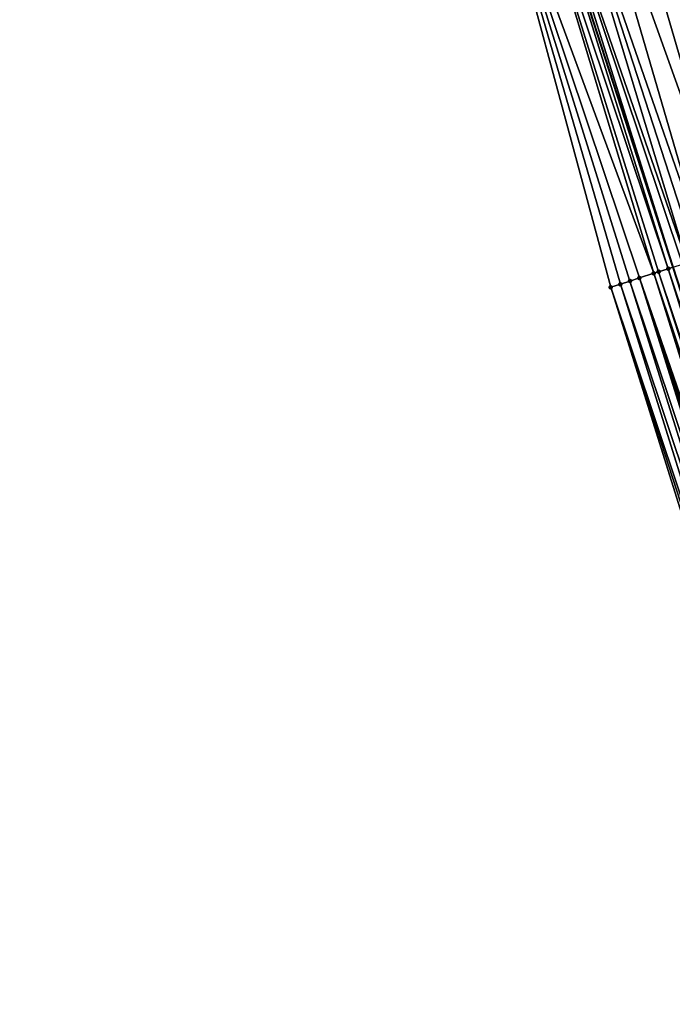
# Model space of a CAD drawing. Header units: feet. Extents: x 2004186 to 2014793, y 836912 to 864902.
# Tile 813 of 974: x 2004765 to 2004791, y 858170 to 858209. Entities that reach past the tile are written whole.
import ezdxf

# ---------------------------------------------------------------- set-up
doc = ezdxf.new("R2010")
doc.units = ezdxf.units.FT
doc.header["$LTSCALE"] = 100
doc.header["$MEASUREMENT"] = 0
for name, color, linetype, lineweight in [('EP_Travel Lane', 5, 'Continuous', 40), ('Road Shots', 4, 'Continuous', 200), ('Road X-Section', 30, 'Continuous', 13)]:
    doc.layers.add(name, color=color, linetype=linetype, lineweight=lineweight)
doc.layers.add('I-77 SB_MM21-27-Surface-Border', color=7, linetype='Continuous')
doc.layers.add('I-77 SB_MM21-27-Surface-TIN', color=7, linetype='Continuous')

msp = doc.modelspace()

# ---------------------------------------------------------------- linework, layer by layer
at = {"layer": 'EP_Travel Lane'}
msp.add_polyline3d([(2004858.811787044, 857989.6379043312, 458.615256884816), (2004852.716852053, 858008.6865639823, 458.5591593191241), (2004846.597970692, 858027.7177653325, 458.4890646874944), (2004840.462217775, 858046.753220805, 458.4162963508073), (2004834.326472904, 858065.7886513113, 458.3386561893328), (2004828.190817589, 858084.823803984, 458.2066938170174), (2004822.055156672, 858103.8589740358, 458.0780883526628), (2004815.91946333, 858122.8942446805, 457.9692068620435), (2004809.783778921, 858141.9294876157, 457.8548856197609), (2004803.648109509, 858160.96468402, 457.731464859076), (2004797.499597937, 858179.9822164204, 457.5630751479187), (2004791.336236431, 858199.0082858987, 457.4093773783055), (2004785.172976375, 858218.0340422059, 457.2224387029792), (2004779.009815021, 858237.0594938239, 457.0031594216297), (2004772.846611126, 858256.0850767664, 456.7978183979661), (2004766.683431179, 858275.1105857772, 456.584631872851)], dxfattribs=at)
at = {"layer": 'I-77 SB_MM21-27-Surface-Border', "color": 3, "linetype": 'ByBlock', "lineweight": -2}
msp.add_polyline3d([(2004857.800223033, 857989.3119318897, 458.5795687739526), (2004852.428094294, 858008.5935127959, 458.548836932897), (2004845.337633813, 858027.3105517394, 458.4524328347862), (2004839.001214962, 858046.2810892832, 458.359136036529), (2004832.093858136, 858065.0671550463, 458.2488504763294), (2004825.757494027, 858084.0375230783, 458.1224225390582), (2004819.230837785, 858102.9463369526, 457.977844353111), (2004813.084783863, 858121.9782032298, 457.8585929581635), (2004806.93871774, 858141.0101072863, 457.7467051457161), (2004800.792676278, 858160.041934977, 457.619880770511), (2004794.831159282, 858179.1167813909, 457.4689240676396), (2004788.857836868, 858198.2044604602, 457.3195889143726), (2004783.645625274, 858217.5385342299, 457.1538074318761), (2004778.243193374, 858236.810832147, 456.9733313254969), (2004772.270011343, 858255.8980778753, 456.7779989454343), (2004765.345662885, 858274.6766446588, 456.530457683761)], dxfattribs=at)
at = {"layer": 'I-77 SB_MM21-27-Surface-TIN', "color": 128, "linetype": 'ByBlock', "lineweight": -2}
for points in [[(2004791.44591107, 858220.0674757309, 457.3456769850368), (2004790.304373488, 858219.6974865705, 457.3281958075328), (2004797.228877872, 858200.9184384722, 457.5246496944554)], [(2004790.304373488, 858219.6974865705, 457.3281958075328), (2004789.543361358, 858219.4507872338, 457.3123070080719), (2004796.087334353, 858200.5484676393, 457.5091138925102)], [(2004790.304373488, 858219.6974865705, 457.3281958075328), (2004796.848368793, 858200.795098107, 457.5176927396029), (2004797.228877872, 858200.9184384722, 457.5246496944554)], [(2004790.304373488, 858219.6974865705, 457.3281958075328), (2004796.467845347, 858200.6718020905, 457.51544310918), (2004796.848368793, 858200.795098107, 457.5176927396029)], [(2004790.304373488, 858219.6974865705, 457.3281958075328), (2004796.087334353, 858200.5484676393, 457.5091138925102), (2004796.467845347, 858200.6718020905, 457.51544310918)], [(2004789.543361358, 858219.4507872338, 457.3123070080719), (2004788.211582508, 858219.0190869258, 457.2869992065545), (2004795.136085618, 858200.2400427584, 457.4838703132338)], [(2004789.543361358, 858219.4507872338, 457.3123070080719), (2004795.136085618, 858200.2400427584, 457.4838703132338), (2004796.087334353, 858200.5484676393, 457.5091138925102)], [(2004788.211582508, 858219.0190869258, 457.2869992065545), (2004787.070041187, 858218.6491093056, 457.2707429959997), (2004793.804303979, 858199.8083510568, 457.4594760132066)], [(2004788.211582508, 858219.0190869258, 457.2869992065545), (2004793.804303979, 858199.8083510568, 457.4594760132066), (2004795.136085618, 858200.2400427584, 457.4838703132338)], [(2004786.118776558, 858218.340733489, 457.2507072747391), (2004785.357780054, 858218.0939859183, 457.229698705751), (2004791.901722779, 858199.1917597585, 457.436423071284)], [(2004787.070041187, 858218.6491093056, 457.2707429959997), (2004786.118776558, 858218.340733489, 457.2507072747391), (2004792.662734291, 858199.4384610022, 457.4525143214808)], [(2004786.118776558, 858218.340733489, 457.2507072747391), (2004792.282221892, 858199.3151308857, 457.4466452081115), (2004792.662734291, 858199.4384610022, 457.4525143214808)], [(2004786.118776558, 858218.340733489, 457.2507072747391), (2004791.901722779, 858199.1917597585, 457.436423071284), (2004792.282221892, 858199.3151308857, 457.4466452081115)], [(2004787.070041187, 858218.6491093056, 457.2707429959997), (2004792.662734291, 858199.4384610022, 457.4525143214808), (2004793.804303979, 858199.8083510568, 457.4594760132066)], [(2004784.787053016, 858217.908862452, 457.2072777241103), (2004783.645625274, 858217.5385342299, 457.1538074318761), (2004790.570021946, 858198.7598186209, 457.3855528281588)], [(2004784.787053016, 858217.908862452, 457.2072777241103), (2004791.140766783, 858198.9448871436, 457.4021419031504), (2004785.172976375, 858218.0340422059, 457.2224387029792)], [(2004784.787053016, 858217.908862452, 457.2072777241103), (2004790.760265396, 858198.821523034, 457.3926646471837), (2004791.140766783, 858198.9448871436, 457.4021419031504)], [(2004784.787053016, 858217.908862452, 457.2072777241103), (2004790.570021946, 858198.7598186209, 457.3855528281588), (2004790.760265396, 858198.821523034, 457.3926646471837)], [(2004785.357780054, 858218.0939859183, 457.229698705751), (2004785.172976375, 858218.0340422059, 457.2224387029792), (2004791.336236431, 858199.0082858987, 457.4093773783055)], [(2004791.331010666, 858199.0065902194, 457.4091117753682), (2004791.336236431, 858199.0082858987, 457.4093773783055), (2004785.172976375, 858218.0340422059, 457.2224387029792)], [(2004791.331010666, 858199.0065902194, 457.4091117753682), (2004785.172976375, 858218.0340422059, 457.2224387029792), (2004791.140766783, 858198.9448871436, 457.4021419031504)], [(2004785.357780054, 858218.0939859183, 457.229698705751), (2004791.336236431, 858199.0082858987, 457.4093773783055), (2004791.711481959, 858199.1300472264, 457.428449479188)], [(2004785.357780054, 858218.0939859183, 457.229698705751), (2004791.711481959, 858199.1300472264, 457.428449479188), (2004791.901722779, 858199.1917597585, 457.436423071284)], [(2004783.645625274, 858217.5385342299, 457.1538074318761), (2004789.999322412, 858198.574610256, 457.3541204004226), (2004790.570021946, 858198.7598186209, 457.3855528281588)], [(2004783.645625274, 858217.5385342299, 457.1538074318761), (2004789.618837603, 858198.4511949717, 457.3392113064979), (2004789.999322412, 858198.574610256, 457.3541204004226)], [(2004783.645625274, 858217.5385342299, 457.1538074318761), (2004789.238335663, 858198.3278325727, 457.3299156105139), (2004789.618837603, 858198.4511949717, 457.3392113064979)], [(2004783.645625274, 858217.5385342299, 457.1538074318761), (2004788.857836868, 858198.2044604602, 457.3195889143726), (2004789.238335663, 858198.3278325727, 457.3299156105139)], [(2004790.570021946, 858198.7598186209, 457.3855528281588), (2004789.999322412, 858198.574610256, 457.3541204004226), (2004796.543322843, 858179.6722059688, 457.5419377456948)], [(2004790.760265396, 858198.821523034, 457.3926646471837), (2004790.570021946, 858198.7598186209, 457.3855528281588), (2004796.923793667, 858179.7956644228, 457.5614290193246)], [(2004790.570021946, 858198.7598186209, 457.3855528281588), (2004796.733552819, 858179.733951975, 457.5534643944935), (2004796.923793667, 858179.7956644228, 457.5614290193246)], [(2004790.570021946, 858198.7598186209, 457.3855528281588), (2004796.543322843, 858179.6722059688, 457.5419377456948), (2004796.733552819, 858179.733951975, 457.5534643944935)], [(2004791.140766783, 858198.9448871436, 457.4021419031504), (2004790.760265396, 858198.821523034, 457.3926646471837), (2004797.114047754, 858179.8573360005, 457.5650555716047)], [(2004790.760265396, 858198.821523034, 457.3926646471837), (2004796.923793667, 858179.7956644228, 457.5614290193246), (2004797.114047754, 858179.8573360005, 457.5650555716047)], [(2004791.331010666, 858199.0065902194, 457.4091117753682), (2004791.140766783, 858198.9448871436, 457.4021419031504), (2004797.49458515, 858179.9805889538, 457.5627343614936)], [(2004791.140766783, 858198.9448871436, 457.4021419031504), (2004797.304324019, 858179.9189391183, 457.5614155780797), (2004797.49458515, 858179.9805889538, 457.5627343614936)], [(2004791.140766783, 858198.9448871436, 457.4021419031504), (2004797.114047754, 858179.8573360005, 457.5650555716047), (2004797.304324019, 858179.9189391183, 457.5614155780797)], [(2004789.238335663, 858198.3278325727, 457.3299156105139), (2004788.857836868, 858198.2044604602, 457.3195889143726), (2004795.211641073, 858179.2402059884, 457.4848217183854)], [(2004789.618837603, 858198.4511949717, 457.3392113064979), (2004789.238335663, 858198.3278325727, 457.3299156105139), (2004795.59211662, 858179.363649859, 457.5027650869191)], [(2004789.238335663, 858198.3278325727, 457.3299156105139), (2004795.211641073, 858179.2402059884, 457.4848217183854), (2004795.59211662, 858179.363649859, 457.5027650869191)], [(2004789.999322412, 858198.574610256, 457.3541204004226), (2004789.618837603, 858198.4511949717, 457.3392113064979), (2004795.972629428, 858179.4869787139, 457.5085002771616)], [(2004789.618837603, 858198.4511949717, 457.3392113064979), (2004795.59211662, 858179.363649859, 457.5027650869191), (2004795.972629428, 858179.4869787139, 457.5085002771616)], [(2004789.999322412, 858198.574610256, 457.3541204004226), (2004796.353100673, 858179.6104358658, 457.5278533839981), (2004796.543322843, 858179.6722059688, 457.5419377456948)], [(2004789.999322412, 858198.574610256, 457.3541204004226), (2004796.162871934, 858179.5486860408, 457.515921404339), (2004796.353100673, 858179.6104358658, 457.5278533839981)], [(2004789.999322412, 858198.574610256, 457.3541204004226), (2004795.972629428, 858179.4869787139, 457.5085002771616), (2004796.162871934, 858179.5486860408, 457.515921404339)], [(2004788.857836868, 858198.2044604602, 457.3195889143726), (2004795.021396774, 858179.1785041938, 457.4779878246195), (2004795.211641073, 858179.2402059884, 457.4848217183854)], [(2004788.857836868, 858198.2044604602, 457.3195889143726), (2004794.831159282, 858179.1167813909, 457.4689240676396), (2004795.021396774, 858179.1785041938, 457.4779878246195)]]:
    msp.add_3dface(points, dxfattribs=at)
at = {"layer": 'Road Shots', "lineweight": 100}
for p in [(2004790.570021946, 858198.7598186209, 457.3855528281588), (2004790.760265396, 858198.821523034, 457.3926646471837), (2004791.140766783, 858198.9448871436, 457.4021419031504), (2004789.238335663, 858198.3278325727, 457.3299156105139), (2004789.618837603, 858198.4511949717, 457.3392113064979), (2004789.999322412, 858198.574610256, 457.3541204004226), (2004788.857836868, 858198.2044604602, 457.3195889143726)]:
    msp.add_point(p, dxfattribs=at)
at = {"layer": 'Road X-Section', "extrusion": (0.3081719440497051, -0.9512791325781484, 0.009902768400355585), "elevation": -198561.8350605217, "flags": 128}
msp.add_lwpolyline([(2171692.900683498, 2423.750299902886), (2171693.300683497, 2423.760627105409), (2171693.700683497, 2423.769923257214), (2171694.100683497, 2423.784833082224), (2171694.700683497, 2423.81626705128), (2171694.900683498, 2423.82337921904), (2171695.300683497, 2423.832856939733), (2171695.500683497, 2423.839827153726), (2171695.900683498, 2423.859165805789), (2171696.100683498, 2423.867139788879), (2171696.500683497, 2423.877362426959), (2171696.900683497, 2423.883231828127), (2171698.100683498, 2423.890193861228), (2171699.500683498, 2423.914589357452), (2171700.500683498, 2423.939834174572), (2171700.900683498, 2423.946163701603), (2171701.300683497, 2423.948413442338), (2171701.700683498, 2423.955370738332), (2171702.900683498, 2423.979598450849), (2171705.700683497, 2424.020761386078), (2171706.100683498, 2424.026214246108), (2171707.100683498, 2424.034103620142), (2171707.300683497, 2424.033163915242), (2171707.700683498, 2424.024312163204), (2171707.900683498, 2424.022224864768), (2171708.500683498, 2424.026556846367), (2171708.900683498, 2424.02412386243), (2171709.700683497, 2424.01160068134), (2171710.900683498, 2423.989658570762), (2171711.500683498, 2423.982181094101), (2171712.500683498, 2423.967719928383), (2171714.900683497, 2423.937490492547), (2171716.700683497, 2423.903708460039), (2171717.900683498, 2423.884362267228), (2171718.700683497, 2423.865061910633), (2171719.300683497, 2423.846432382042), (2171719.900683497, 2423.814195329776), (2171720.300683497, 2423.796967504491), (2171720.500683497, 2423.781574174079), (2171721.500683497, 2423.686158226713), (2171721.900683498, 2423.654981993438), (2171722.500683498, 2423.610807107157), (2171722.700683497, 2423.595685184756)], dxfattribs=at)

doc.saveas('drawing.dxf')
